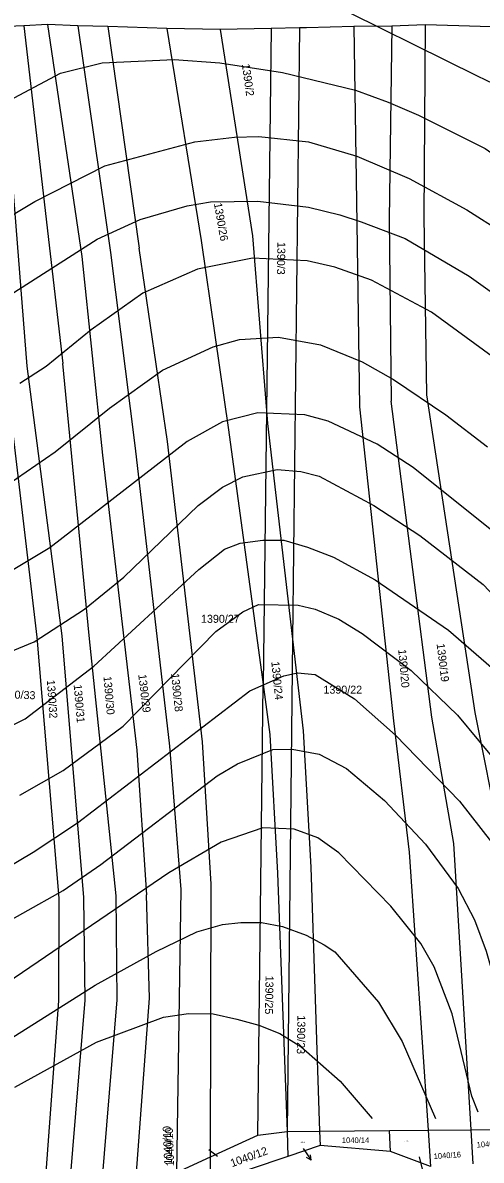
# Model space of a CAD drawing. Extents: x -555860 to -552701, y -1187050 to -1182291.
# Drawn here: x -553476.7 to -553379.4, y -1185147.3 to -1184905.7 of the extents above; entities that cross this region are included whole.
import ezdxf

# ---------------------------------------------------------------- set-up
doc = ezdxf.new("R2010")
doc.units = 0
for name, color, linetype in [('LEG_2b', 7, 'Continuous'), ('Level 16', 7, 'Continuous'), ('Level 40', 7, 'Continuous'), ('Level 41', 7, 'Continuous'), ('navrh_BV', 7, 'Continuous'), ('stav_BV', 7, 'Continuous')]:
    doc.layers.add(name, color=color, linetype=linetype)

msp = doc.modelspace()

# ---------------------------------------------------------------- linework, layer by layer
at = {"layer": 'Level 16'}
for p, q in [((-553417.17, -1185144.79), (-553415.48, -1185147.27)), ((-553415.48, -1185147.27), (-553416.46, -1185146.72)), ((-553415.48, -1185147.27), (-553415.63, -1185146.16)), ((-553392.56, -1185146.54), (-553391.89, -1185149.46))]:
    msp.add_line(p, q, dxfattribs=at)
at = {"layer": 'Level 40'}
for points in [[(-553231.77, -1185126.49), (-553260.88, -1185094.18), (-553268.23, -1185087.8), (-553274.33, -1185083.64), (-553297.77, -1185069.77), (-553304.01, -1185065.06), (-553309.55, -1185059.79), (-553314.54, -1185053.55), (-553334.51, -1185022.49), (-553343.24, -1185010.85), (-553352.81, -1184999.34), (-553366.82, -1184985.61), (-553377.08, -1184976.6), (-553389.97, -1184967.17), (-553402.73, -1184960.37), (-553410.49, -1184957.6), (-553416.32, -1184956.22), (-553427.96, -1184955.66), (-553439.61, -1184958.02), (-553451.26, -1184963.15), (-553462.21, -1184970.91), (-553471.78, -1184978.68), (-553477.33, -1184982.28)], [(-553477.33, -1185069.78), (-553468.18, -1185064.51), (-553455.42, -1185055.08), (-553435.73, -1185034.97), (-553430.04, -1185030.81), (-553426.65, -1185029.25), (-553418.23, -1185029.41), (-553414.65, -1185030.26), (-553409.66, -1185032.34), (-553404.67, -1185035.39), (-553394.27, -1185043.29), (-553384.43, -1185052.72), (-553375.55, -1185063.53), (-553367.09, -1185075.46), (-553341.86, -1185122.88), (-553338.53, -1185128.15), (-553331.59, -1185137.33)], [(-553478.44, -1185131.75), (-553461.1, -1185122.19), (-553446.82, -1185116.92), (-553441.55, -1185116.09), (-553436.28, -1185116.22), (-553431.26, -1185117.29), (-553426.58, -1185118.58), (-553422.14, -1185120.38), (-553417.7, -1185123.16), (-553409.38, -1185130.51), (-553402.56, -1185138.41)]]:
    msp.add_lwpolyline(points, dxfattribs=at)
at = {"layer": 'Level 41'}
for points in [[(-553414, -1184900.21), (-553380.27, -1184916.97), (-553366.12, -1184923.77), (-553359.19, -1184928.07), (-553352.67, -1184933.75), (-553331.46, -1184955.52), (-553327.85, -1184959.82), (-553318.82, -1184968.23)], [(-553492.86, -1184929.18), (-553468.73, -1184916.42), (-553459.86, -1184914.2), (-553444.6, -1184913.51), (-553434.9, -1184914.2), (-553421.59, -1184916.28), (-553406.06, -1184920.02), (-553399.14, -1184922.56), (-553392.75, -1184925.29), (-553378.6, -1184932.36), (-553363.63, -1184942.77), (-553351.7, -1184952.75), (-553342.41, -1184961.48), (-553324.53, -1184980.06), (-553309.83, -1184994.07), (-553298.74, -1185003.47)], [(-553482.73, -1184948.73), (-553474.18, -1184943.68), (-553459.3, -1184936.11), (-553440.17, -1184930.98), (-553431.81, -1184929.99), (-553426.58, -1184929.87), (-553416.04, -1184930.98), (-553405.78, -1184934.03), (-553394.69, -1184938.74), (-553382.48, -1184945.4), (-553374.86, -1184950.25), (-553358.64, -1184963.15), (-553342, -1184978.68), (-553329.93, -1184991.43), (-553305.81, -1185020.55), (-553293.47, -1185034), (-553280.43, -1185044.54), (-553266.31, -1185052.87)], [(-553484.81, -1184966.89), (-553460.96, -1184951.64), (-553451.81, -1184947.48), (-553441.83, -1184944.57), (-553436.84, -1184943.73), (-553426.85, -1184943.6), (-553416.04, -1184944.84), (-553409.39, -1184946.51), (-553404.91, -1184947.98), (-553395.52, -1184951.5), (-553381.93, -1184959.54), (-553370.28, -1184967.86), (-553347.68, -1184987.83), (-553331.88, -1185005.71), (-553297.9, -1185049.95), (-553291.87, -1185055.81), (-553287.37, -1185059.79), (-553280.71, -1185064.23), (-553263.24, -1185072.69), (-553254.92, -1185078.37), (-553246.32, -1185086.55), (-553239.57, -1185094.54)], [(-553480.1, -1185003.91), (-553469.84, -1184996.84), (-553458.33, -1184987.55), (-553447.1, -1184979.51), (-553436.28, -1184974.52), (-553430.74, -1184972.99), (-553422.42, -1184972.44), (-553413.54, -1184974.1), (-553404.67, -1184977.71), (-553398.02, -1184981.45), (-553386.92, -1184988.94), (-553378.05, -1184995.73)], [(-553232.04, -1185180.56), (-553238.56, -1185166.7), (-553248.68, -1185148.39), (-553263.52, -1185132.72), (-553272.95, -1185123.71), (-553290.42, -1185112.76), (-553299.98, -1185107.21), (-553303.41, -1185104.75), (-553310.94, -1185098.06), (-553321.34, -1185087.11), (-553332.71, -1185072.13), (-553348.38, -1185044.68), (-553359.47, -1185029.7), (-553372.92, -1185016.95), (-553393.85, -1185000.17), (-553401.48, -1184995.18), (-553411.88, -1184990.32), (-553416.87, -1184988.94), (-553426.85, -1184988.52), (-553434.34, -1184990.46), (-553441.83, -1184994.62), (-553470.95, -1185017.22), (-553479.82, -1185022.49)], [(-553481.76, -1185040.24), (-553474.28, -1185037.19), (-553463.6, -1185030.26), (-553455.28, -1185023.46), (-553439.47, -1185008.21), (-553434.34, -1185004.33), (-553430.04, -1185002.11), (-553422.7, -1185000.58), (-553417.7, -1185001), (-553413.82, -1185001.97), (-553402.18, -1185008.21), (-553392.47, -1185014.59), (-553379.02, -1185024.99), (-553364.04, -1185040.8), (-553357.25, -1185050.22), (-553330.77, -1185096.4), (-553327.58, -1185101.11), (-553321.34, -1185108.46), (-553314.82, -1185114.7), (-553307.06, -1185121.08), (-553294.85, -1185129.4), (-553287.09, -1185133.56), (-553279.32, -1185139.38), (-553267.82, -1185150.61)], [(-553483.57, -1185057.16), (-553476.22, -1185053.55), (-553461.66, -1185042.32), (-553439.33, -1185021.8), (-553433.93, -1185017.5), (-553430.61, -1185016.21), (-553425.75, -1185015.56), (-553421.31, -1185015.56), (-553416.25, -1185017.04), (-553410.77, -1185019.16), (-553401.9, -1185024.02), (-553386.37, -1185034.7), (-553375.69, -1185043.98), (-553368.62, -1185051.89), (-553359.74, -1185065.2), (-553352.54, -1185077.68), (-553342.28, -1185097.65), (-553334.93, -1185110.12), (-553324.67, -1185123.57), (-553318.98, -1185129.4), (-553312.82, -1185133.95), (-553303.43, -1185138.03)], [(-553483.54, -1185087.17), (-553474.55, -1185081.84), (-553465.12, -1185075.6), (-553428.52, -1185047.59), (-553421.31, -1185044.4), (-553418.4, -1185043.77), (-553414.65, -1185044.12), (-553406.33, -1185049.25), (-553397.6, -1185057.02), (-553384.01, -1185071.02), (-553377.22, -1185079.76), (-553370.42, -1185091.54), (-553365.57, -1185102.64), (-553360.58, -1185116.5), (-553354.89, -1185127.59), (-553347.66, -1185138.24)], [(-553485.37, -1185099.59), (-553468.18, -1185090.02), (-553460.13, -1185084.47), (-553435.45, -1185065.61), (-553431.15, -1185063.12), (-553423.67, -1185060.07), (-553419.55, -1185059.94), (-553413.82, -1185061.04), (-553408, -1185064.09), (-553399.96, -1185070.88), (-553391.22, -1185080.17), (-553384.29, -1185089.6), (-553380.82, -1185096.26), (-553378.32, -1185102.91), (-553373.89, -1185118.44), (-553371.25, -1185125.1), (-553367.79, -1185131.76), (-553363.9, -1185137.88)], [(-553380.06, -1185137.08), (-553381.38, -1185133.7), (-553385.54, -1185116.22), (-553389.42, -1185106.24), (-553392.19, -1185101.25), (-553398.57, -1185093.34), (-553409.66, -1185081.98), (-553414.1, -1185078.79), (-553419.09, -1185076.98), (-553425.75, -1185076.71), (-553434.62, -1185079.76), (-553445.71, -1185086.27), (-553480.1, -1185109.71)], [(-553493.1, -1185130.16), (-553461.38, -1185110.12), (-553448.42, -1185102.93), (-553439.75, -1185098.75), (-553434.34, -1185097.23), (-553430.43, -1185096.82), (-553426.02, -1185096.81), (-553421.59, -1185097.64), (-553416.57, -1185099.47), (-553412.71, -1185101.53), (-553410.49, -1185103.05), (-553401.2, -1185113.73), (-553396.21, -1185122.05), (-553389.11, -1185138.44)], [(-553437.2, -1185145.01), (-553435.42, -1185146.44)]]:
    msp.add_lwpolyline(points, dxfattribs=at)
at = {"layer": 'navrh_BV'}
for p, q in [((-553476.49, -1184906.34), (-553481.61, -1184906.55)), ((-553481.61, -1184906.55), (-553475.86, -1184978.66)), ((-553471.51, -1184906.08), (-553476.49, -1184906.34)), ((-553476.49, -1184906.34), (-553468.2, -1184978.09)), ((-553471.51, -1184906.08), (-553464.17, -1184955.33)), ((-553465.03, -1184906.31), (-553471.51, -1184906.08)), ((-553465.03, -1184906.31), (-553458.09, -1184954.51)), ((-553458.67, -1184906.48), (-553465.03, -1184906.31)), ((-553458.67, -1184906.48), (-553451.99, -1184953.58)), ((-553446.15, -1184906.92), (-553458.67, -1184906.48)), ((-553446.15, -1184906.92), (-553438.89, -1184951.93)), ((-553434.79, -1184907.09), (-553446.15, -1184906.92)), ((-553424.01, -1184906.9), (-553434.79, -1184907.09)), ((-553434.79, -1184907.09), (-553427.93, -1184950.92)), ((-553424.01, -1184906.9), (-553424.99, -1184988.01)), ((-553418.01, -1184906.8), (-553424.01, -1184906.9)), ((-553418.01, -1184906.8), (-553419.45, -1185036.63)), ((-553416.51, -1184906.77), (-553418.01, -1184906.8)), ((-553406.42, -1184906.47), (-553416.51, -1184906.77)), ((-553398.4, -1184906.4), (-553406.42, -1184906.47)), ((-553406.42, -1184906.47), (-553405.83, -1184948.3)), ((-553398.4, -1184906.4), (-553398.95, -1184947.47)), ((-553391.31, -1184906.13), (-553398.4, -1184906.4)), ((-553391.31, -1184906.13), (-553391.57, -1184946.82)), ((-553384.13, -1184906.33), (-553391.31, -1184906.13)), ((-553377.34, -1184906.53), (-553384.13, -1184906.33)), ((-553405.83, -1184948.3), (-553405.22, -1184987.24)), ((-553398.95, -1184947.47), (-553398.49, -1184986.04)), ((-553391.57, -1184946.82), (-553391.02, -1184984.73)), ((-553427.93, -1184950.92), (-553424.99, -1184988.01)), ((-553445.99, -1184994.63), (-553451.99, -1184953.58)), ((-553438.89, -1184951.93), (-553433.03, -1184992.16)), ((-553464.17, -1184955.33), (-553459.83, -1184997.54)), ((-553458.09, -1184954.51), (-553452.84, -1184996.02)), ((-553462.66, -1185035.82), (-553468.2, -1184978.09)), ((-553473.64, -1185036.22), (-553480.41, -1184979.02)), ((-553475.86, -1184978.66), (-553468.45, -1185035.92)), ((-553391.02, -1184984.73), (-553380.78, -1185052.17)), ((-553405.22, -1184987.24), (-553398.05, -1185053.96)), ((-553389.9, -1185053.19), (-553398.49, -1184986.04)), ((-553424.99, -1184988.01), (-553425.7, -1185046.27)), ((-553424.99, -1184988.01), (-553424.77, -1184990.82)), ((-553433.03, -1184992.16), (-553425.7, -1185046.27)), ((-553424.77, -1184990.82), (-553419.45, -1185036.63)), ((-553438.59, -1185058.43), (-553445.99, -1184994.63)), ((-553459.83, -1184997.54), (-553452.51, -1185060.22)), ((-553452.84, -1184996.02), (-553445.55, -1185059.33)), ((-553468.45, -1185035.92), (-553463.85, -1185091.5)), ((-553456.91, -1185091.15), (-553462.66, -1185035.82)), ((-553468.97, -1185091.65), (-553473.64, -1185036.22)), ((-553419.45, -1185036.63), (-553420.61, -1185141.18)), ((-553419.45, -1185036.63), (-553417.19, -1185056.09)), ((-553426.86, -1185141.96), (-553425.7, -1185046.27)), ((-553425.7, -1185046.27), (-553424.26, -1185056.89)), ((-553380.78, -1185052.17), (-553375.43, -1185078.81)), ((-553398.05, -1185053.96), (-553394.69, -1185081.83)), ((-553385.2, -1185080), (-553389.9, -1185053.19)), ((-553424.26, -1185056.89), (-553422.64, -1185086.32)), ((-553417.19, -1185056.09), (-553415.57, -1185085.06)), ((-553452.51, -1185060.22), (-553450.45, -1185090.9)), ((-553445.55, -1185059.33), (-553443.19, -1185089.77)), ((-553436.73, -1185088.65), (-553438.59, -1185058.43)), ((-553394.69, -1185081.83), (-553390.67, -1185140.93)), ((-553381.51, -1185140.85), (-553385.2, -1185080)), ((-553422.64, -1185086.32), (-553420.61, -1185141.18)), ((-553415.57, -1185085.06), (-553413.71, -1185141.12)), ((-553436.89, -1185146.59), (-553436.73, -1185088.65)), ((-553469.1, -1185113.4), (-553468.97, -1185091.65)), ((-553463.85, -1185091.5), (-553463.58, -1185113.3)), ((-553456.67, -1185113.19), (-553456.91, -1185091.15)), ((-553449.84, -1185112.87), (-553450.45, -1185090.9)), ((-553443.19, -1185089.77), (-553444.12, -1185149.92)), ((-553472.6, -1185160.78), (-553469.1, -1185113.4)), ((-553463.58, -1185113.3), (-553467.44, -1185160.91)), ((-553460.68, -1185161.08), (-553456.67, -1185113.19)), ((-553453.45, -1185161.26), (-553449.84, -1185112.87)), ((-553436.89, -1185146.59), (-553426.86, -1185141.96)), ((-553426.86, -1185141.96), (-553420.61, -1185141.18)), ((-553420.61, -1185141.18), (-553413.71, -1185141.12)), ((-553420.61, -1185141.18), (-553420.48, -1185146.5)), ((-553413.71, -1185141.12), (-553398.9, -1185141)), ((-553413.71, -1185141.12), (-553413.61, -1185144.17)), ((-553398.9, -1185141), (-553390.67, -1185140.93)), ((-553398.69, -1185145.4), (-553398.9, -1185141)), ((-553390.67, -1185140.93), (-553381.51, -1185140.85)), ((-553390.67, -1185140.93), (-553390.14, -1185148.64)), ((-553381.51, -1185140.85), (-553372.09, -1185140.77)), ((-553381.08, -1185148.03), (-553381.51, -1185140.85)), ((-553413.61, -1185144.17), (-553420.48, -1185146.5)), ((-553398.69, -1185145.4), (-553413.61, -1185144.17)), ((-553444.12, -1185149.92), (-553436.89, -1185146.59)), ((-553420.48, -1185146.5), (-553436.91, -1185151.99)), ((-553436.91, -1185151.99), (-553436.89, -1185146.59)), ((-553390.14, -1185148.64), (-553398.69, -1185145.4))]:
    msp.add_line(p, q, dxfattribs=at)
at = {"layer": 'stav_BV'}
for p, q in [((-553417.17, -1185144.79), (-553415.49, -1185147.28)), ((-553415.49, -1185147.28), (-553416.47, -1185146.73)), ((-553415.49, -1185147.28), (-553415.64, -1185146.17)), ((-553392.56, -1185146.54), (-553391.89, -1185149.46))]:
    msp.add_line(p, q, dxfattribs=at)

# ---------------------------------------------------------------- texts
at = {"layer": 'LEG_2b'}
for s, height, rotation, p in [('1390/2', 1.7, 278, (-553430.23, -1184914.5)), ('1390/26', 1.7, 280, (-553436.16, -1184944.08)), ('1390/3', 1.7, 269, (-553422.66, -1184952.23)), ('1390/19', 1.7, 277, (-553388.88, -1185037.62)), ('1390/20', 1.7, 275, (-553397.03, -1185038.81)), ('1390/24', 1.7, 276, (-553423.98, -1185041.41)), ('1390/32', 1.7, 274, (-553471.62, -1185045.3)), ('1390/30', 1.7, 275, (-553459.6, -1185044.53)), ('1390/29', 1.7, 277, (-553452.22, -1185044.15)), ('1390/28', 1.7, 276, (-553445.26, -1185043.94)), ('1390/33', 1.7, 358, (-553482.28, -1185049.1)), ('1390/31', 1.7, 275, (-553465.93, -1185046.29)), ('1390/25', 1.7, 269, (-553425.18, -1185108.07)), ('1390/23', 1.7, 269, (-553418.41, -1185116.51)), ('1040/10', 1.7, 92, (-553444.59, -1185148.57)), ('1040/12', 1.7, 20, (-553432.29, -1185148.77)), ('1040/17', 1.2, 4, (-553380.33, -1185144.61)), ('1040/16', 1.2, 4, (-553389.46, -1185147.05))]:
    msp.add_text(s, height=height, rotation=rotation, dxfattribs=at).set_placement(p)
for s, height, p in [('1390/27', 1.7, (-553438.89, -1185033.14)), ('1390/22', 1.7, (-553412.9, -1185048.19)), ('1040/14', 1.2, (-553408.98, -1185143.64)), ('1040/13', 0.2, (-553417.76, -1185143.54)), ('1040/15', 0.2, (-553395.86, -1185143.34))]:
    msp.add_text(s, height=height, dxfattribs=at).set_placement(p)
at = {"layer": 'Level 16'}
msp.add_text('1040/10', height=1.7, rotation=92.3741, dxfattribs=at).set_placement((-553445.01, -1185148.19))

doc.saveas('drawing.dxf')
